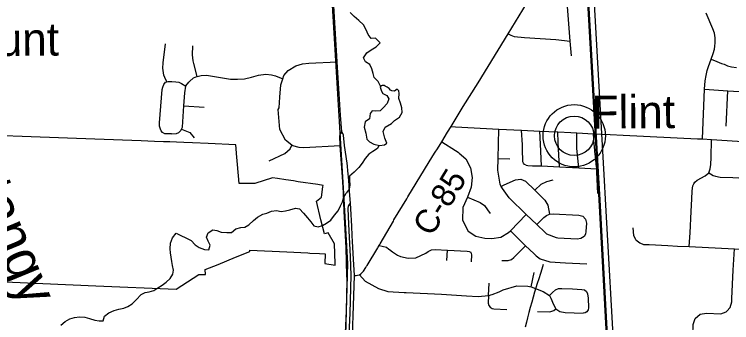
# Model space of a CAD drawing. Extents: x 114843 to 284848, y 317643 to 566895.
# Drawn here: x 197297 to 206343, y 444713 to 448608 of the extents above; entities that cross this region are included whole.
import ezdxf

# ---------------------------------------------------------------- set-up
doc = ezdxf.new("R2010")
doc.units = 0
for name, color, linetype in [('GM_X_City_Street', 7, 'Continuous'), ('GM_X_Corporation', 7, 'Continuous'), ('GM_X_County_Road', 7, 'Continuous'), ('GM_X_County_Road_Text', 7, 'Continuous'), ('GM_X_Major_River_Text', 7, 'Continuous'), ('GM_X_Minor_Lake', 7, 'Continuous'), ('GM_X_Minor_River', 7, 'Continuous'), ('GM_X_Rail_Line', 7, 'Continuous'), ('GM_X_Township_Road', 7, 'Continuous'), ('GM_X_Unincorporated', 7, 'Continuous'), ('GM_X_Unincorporated_Location', 7, 'Continuous'), ('GM_X_Unincorporated_Text', 7, 'Continuous'), ('GM_X_US_Route', 7, 'Continuous')]:
    doc.layers.add(name, color=color, linetype=linetype)

msp = doc.modelspace()

# ---------------------------------------------------------------- linework, layer by layer
at = {"layer": 'GM_X_City_Street'}
for p, q in [((206274.2, 447194.6), (206295.2, 447642.7)), ((199435.1, 447453.2), (199688.6, 447435.6)), ((203398.3, 446788.1), (203544.3, 446783.9)), ((203812.9, 445165.6), (203850.8, 445346.9)), ((203277.6, 445054.7), (203285.9, 445212.1))]:
    msp.add_line(p, q, dxfattribs=at)
for points in [[(205975.8, 447034.5), (205999.9, 447661.4), (206009.6, 447769.1), (206020.4, 447835.2), (206035.6, 447898.6), (206051.7, 447948.7), (206084.9, 448043.1), (206111.3, 448115.3), (206127.4, 448168.4), (206133.2, 448204.9), (206135.5, 448247.5), (206134.2, 448310.8), (206125, 448371.5), (206107.3, 448427), (206022.5, 448622.1)], [(199220.8, 447754.7), (199195.1, 447810.2), (199182.8, 447840.8), (199175.7, 447870.3), (199171.4, 447926.7), (199174.1, 447995), (199204.1, 448235.5)], [(199602.5, 447823.7), (199558.3, 447986.7), (199550.9, 448022.4), (199545.3, 448095.4), (199547.8, 448209.6)], [(201406.7, 446947.1), (200948.9, 446920.6), (200887.4, 446924.6), (200810, 446948), (200797.4, 446955.1), (200716.7, 447016.4), (200646.6, 447154.4), (200624.7, 447405.5), (200636.3, 447424.9), (200643.5, 447562.1), (200657.2, 447718.3), (200681.9, 447792.3), (200695.8, 447833.8), (200751.5, 447899.6), (200847.2, 447956.2), (200931.8, 447984.7), (201010.4, 447989.7), (201366.2, 448010.1)], [(206084.9, 448043.1), (206158, 448011.5), (206213.7, 447988.5), (206247.7, 447976.6), (206291.2, 447959.5), (206339.9, 447946), (206404.3, 447935.2)], [(199460, 447698.9), (199460.9, 447704.6), (199495.2, 447749.3), (199507.4, 447760.4), (199556.3, 447805.1), (199597.8, 447822.5), (199602.5, 447823.7), (199654.5, 447837), (199721.8, 447837.9), (200022.6, 447788.4), (200109.6, 447790.2), (200198.3, 447794.3), (200289.3, 447814.2), (200374.8, 447839.7), (200468, 447851.1), (200540.9, 447845.4), (200589.5, 447832.1), (200681.9, 447792.3)], [(199278.8, 447099.5), (199196, 447098.6), (199165, 447113.5), (199150.2, 447134.9), (199137.9, 447156.7), (199126.8, 447193.7), (199126.2, 447235.7), (199161.1, 447658.2), (199170.4, 447689.7), (199183.7, 447722.1), (199203.5, 447749.2), (199220.8, 447754.7), (199235.8, 447759.4), (199284, 447759), (199334.8, 447754.5), (199372.1, 447749.7), (199405.5, 447734.7), (199460, 447698.9)], [(199278.8, 447099.5), (199341.5, 447104.5), (199369.3, 447116.4), (199397.1, 447142.2), (199404.8, 447158.5), (199415.8, 447182), (199435.1, 447453.2), (199446.9, 447617.8), (199460, 447698.9)], [(205999.9, 447661.4), (206295.2, 447642.7), (206587, 447626.6), (206654.8, 447624), (206718.1, 447621.4), (206763.8, 447614.8), (206812.1, 447594.4)], [(199404.8, 447158.5), (199510, 447113.6), (199565.7, 447046.3)], [(204135.5, 445784.9), (204014.3, 445829.4), (203989.3, 445850.8), (203886.9, 445951.7), (203817.1, 446018.1), (203753.6, 446080.2), (203538.5, 446290.2), (203451.9, 446408), (203438.1, 446434.7), (203425.9, 446462.9), (203392.5, 446640.2), (203398.3, 446788.1), (203407.1, 447159)], [(204173.7, 446680.5), (204163.1, 446827.4), (204153.6, 446987.4), (204149.3, 447123.2)], [(204414.6, 446668.1), (204389.1, 446914.6), (204388.8, 447110.8)], [(205808.5, 445674.9), (205818.2, 445847.7), (205832.3, 446117.6), (205841.5, 446278.2), (205845.2, 446375.5), (205848.4, 446412), (205855.1, 446439.8), (205867.1, 446465.9), (205880.8, 446488.6), (205906.7, 446514.8), (206009.6, 446567.7), (206053.6, 446606.2), (206073.2, 446657.5), (206080.6, 446710.6), (206083.5, 446797.4), (206091.3, 447026.6)], [(200511.6, 446758.1), (200708.7, 446850.3), (200774.3, 446907.1), (200797.4, 446955.1)], [(202686.5, 446997.4), (202862.4, 446888.9), (202895.6, 446866.1), (202906.9, 446855.9)], [(202906.9, 446855.9), (202989.2, 446781.3), (203049.6, 446670.4), (203072.4, 446548.2), (203057.6, 446424.8), (203009.9, 446296.9), (202954.4, 446168.3), (202947.2, 446008.3), (203022.3, 445866.9), (203118.6, 445804.8), (203230.2, 445779.3), (203317.6, 445775.3), (203430.9, 445793.9), (203529.1, 445851.2), (203553.5, 445874), (203753.6, 446080.2)], [(203750.5, 446703), (203773.3, 446698.5), (203832.1, 446692.6), (203943.6, 446693.5), (204173.7, 446680.5), (204414.6, 446668.1), (204641.7, 446655.3)], [(206053.6, 446606.2), (206077.1, 446591.6), (206109.8, 446573.1), (206139.1, 446563.6), (206197.2, 446552.5), (206357.3, 446544.9), (206657.5, 446531.5), (206933, 446516.6), (207678.1, 446478.6)], [(203438.1, 446434.7), (203475.3, 446453.9), (203617.4, 446518.2), (203682.6, 446525.8), (203742.3, 446498.5), (203862.6, 446384.8), (203987.6, 446261.5), (204023, 446198.2), (204047, 446085)], [(203862.6, 446384.8), (203939.1, 446462.1), (204010.6, 446496.2), (204091.5, 446516.1)], [(203009.9, 446296.9), (203170.4, 446230.1), (203227.3, 446194.2), (203265.7, 446138.8), (203296.2, 446090.7)], [(203886.9, 445951.7), (203973.5, 446041.2), (204007, 446068.6), (204047, 446085), (204092.4, 446089.4), (204416, 446072.9), (204465.2, 446058.9), (204500.1, 446021.6), (204510.9, 445971.6), (204506.4, 445865.1), (204499.5, 445831.6), (204482.6, 445801.9)], [(203553.5, 445874), (203741.7, 445684.3), (203846.4, 445585.7), (203876.2, 445556.9), (203928.7, 445517.5), (204049.5, 445479.7), (204249.9, 445469.1), (204518.4, 445456.2)], [(205134.8, 445758.4), (205111.4, 445816), (205102.8, 445909.5)], [(204482.6, 445801.9), (204441.8, 445774.7), (204393.3, 445767.5), (204150, 445779.6), (204135.5, 445784.9)], [(205134.8, 445758.4), (205183.4, 445719.7), (205230.4, 445701.6), (205302.6, 445698.9), (205537.7, 445687.3), (205660.1, 445679.7), (205808.5, 445674.9), (206378, 445643.9), (206887.3, 445619.7)], [(203443.4, 445499.8), (203526.1, 445500), (203566.6, 445510.4), (203598.3, 445537.6), (203741.7, 445684.3)], [(206283.1, 444857.4), (206325.7, 444903.9), (206344.5, 444975.1), (206346.3, 445019.1), (206364.4, 445378), (206378, 445643.9)], [(202997.5, 445053.6), (203147.5, 445045.2), (203277.6, 445054.7), (203323.7, 445066.7), (203410.7, 445100.3), (203460.6, 445126.9), (203633.9, 445179.8), (203771.9, 445171.9), (203812.9, 445165.6), (203967.7, 445107.5), (204044.8, 445056.9), (204064.8, 445020.2), (204095.7, 444943.3), (204125.3, 444886.8), (204174.9, 444854.4), (204244.2, 444840.5), (204470.7, 444830.9)], [(204044.8, 445056.9), (204084.1, 445093.9), (204120.9, 445125.7), (204159.2, 445142.8), (204201, 445145.9), (204334.7, 445138.4), (204455.4, 445132.8), (204486.6, 445125.5), (204512, 445105.8), (204526.9, 445077.5), (204533, 445022.6), (204539.4, 444902.1), (204533.2, 444872.8), (204515.7, 444848.5), (204495, 444835.3), (204470.7, 444830.9)], [(203277.6, 445054.7), (203273.1, 444960.6), (203279.9, 444931), (203298.1, 444906.6), (203325, 444891.8), (203343, 444889.1), (203510, 444878.7)], [(203895, 444855.8), (204050.1, 444850.6), (204102.8, 444868.1), (204125.3, 444886.8)], [(205884.3, 444765.2), (205945.6, 444818.6), (206025.6, 444832.7), (206206.7, 444824.8), (206276, 444849.6), (206283.1, 444857.4)], [(205819.9, 443941.8), (205828.6, 444100.4), (205842.2, 444377.9), (205852.8, 444553.6), (205859.3, 444687.9), (205884.3, 444765.2)]]:
    msp.add_lwpolyline(points, dxfattribs=at)
at = {"layer": 'GM_X_Corporation'}
msp.add_lwpolyline([(196887.1, 445241.8), (198325.2, 445179.1), (199337.3, 445134.8), (199622.2, 445319.9), (199706.3, 445320.8), (199704.1, 445383.1), (199865.7, 445448.7), (200086.5, 445539.6), (200266.7, 445612.6), (200267.1, 445627.1), (200732.8, 445605.8), (200822.2, 445601.7), (200996.4, 445593.7), (201024.7, 445592.3), (201145.2, 445586.8), (201215.3, 445583.5), (201212.9, 445460.7), (201341.3, 445439.9), (201341.2, 445461.4), (201332.9, 445708.1), (201253.6, 445847.5), (201206.4, 445834.7), (201163.2, 446010.8), (201107, 446248.7), (201170.9, 446297.2), (201187.5, 446427), (201190.1, 446447.2), (201124.7, 446456.9), (200877.9, 446493.6), (200815.7, 446502.8), (200720.7, 446516.9), (200615.6, 446532.6), (200551.7, 446542), (200329.8, 446471.1), (200133.7, 446472.7), (200112.8, 446710.4), (200100.5, 446850.3), (200095.1, 446912), (200091.7, 446960.3), (199741.5, 446976.5), (199543.8, 446984.2), (199433.1, 446988.5), (199339.8, 446992.2), (199256.6, 446995.4), (199176, 446998.6), (199063.5, 447003), (198896.3, 447009.5), (198311.8, 447031.4), (196245.1, 447108.9)], dxfattribs=at)
at = {"layer": 'GM_X_County_Road'}
for p, q in [((202084.6, 446009.8), (202247.4, 446278.3)), ((201881.2, 445659.8), (201886.3, 445668.3)), ((201585.3, 445308.2), (201606.7, 445310))]:
    msp.add_line(p, q, dxfattribs=at)
for points in [[(202631.6, 446909), (202686.5, 446997.4), (202761.1, 447117.7), (202806.6, 447192.7), (202955.8, 447442.9), (203144.7, 447744.6), (203524.8, 448362.8), (203708.3, 448663.7), (203971.1, 449114.3), (204277.6, 449640.1)], [(202806.6, 447192.7), (202861, 447188.7), (203407.1, 447159), (203691.7, 447146.1), (203923.6, 447133.7), (204149.3, 447123.2), (204315.3, 447114.6), (204388.8, 447110.8)], [(204388.8, 447110.8), (204599.3, 447099.8), (204810.9, 447088.5)], [(204810.9, 447088.5), (204974.9, 447079.7), (205913.3, 447035.7), (205975.8, 447034.5), (206091.3, 447026.6), (206677.6, 446990.9), (206845.2, 446983.4), (207700.9, 446933.6), (208391.6, 446901.7), (208521.2, 446893.7), (209487.3, 446847.3), (209867.8, 446831.1), (210306.3, 446811.4), (210600.4, 446796), (210894.6, 446783.3), (211194.1, 446763.8), (211263, 446763), (211312.9, 446753.9), (211368.4, 446734.1), (211403.5, 446718.1), (211456.4, 446686.1), (211589.3, 446590), (211635.5, 446564.6)], [(202576.6, 446819.7), (202604.1, 446864.8), (202631.6, 446909)], [(202247.4, 446278.3), (202260.9, 446300.7), (202576.6, 446819.7)], [(201886.3, 445668.3), (201899, 445689.5), (201905, 445699.8), (201910.9, 445710.2), (202076.5, 445996.4), (202084.6, 446009.8)], [(201729.1, 445408.1), (201740.1, 445424.7), (201744.3, 445431.6), (201746, 445434.5), (201881.2, 445659.8)], [(201665.3, 445331.5), (201680.7, 445344.2), (201698.8, 445362.5), (201729.1, 445408.1)], [(201606.7, 445310), (201623.8, 445311.5), (201649.9, 445318.8), (201665.3, 445331.5)]]:
    msp.add_lwpolyline(points, dxfattribs=at)
at = {"layer": 'GM_X_Minor_Lake'}
for points in [[(201909.4, 447687.5), (201925.5, 447635.4), (201945.5, 447607.4), (201993.5, 447581.4), (202017.6, 447541.3), (201999.7, 447483.2), (201947.8, 447427), (201909.9, 447390.9), (201853.9, 447386.9), (201808, 447390.9), (201786.1, 447354.8), (201776.2, 447286.6), (201720.3, 447250.5), (201710.4, 447182.4), (201728.5, 447106.2), (201742.6, 447032.1), (201776.7, 446998), (201830.7, 446968), (201902.6, 446950), (201964.5, 446958.1), (201992.5, 446982.1), (201968.4, 447042.2), (201946.3, 447126.4), (201972.2, 447184.5), (202054, 447230.7), (202091.9, 447266.8), (202155.8, 447310.9), (202187.7, 447369), (202185.6, 447425.2), (202165.5, 447485.3), (202147.4, 447545.4), (202151.3, 447607.5), (202147.3, 447639.6), (202125.3, 447663.6), (202089.3, 447637.5), (202056.5, 447640.6), (202040.4, 447649.9), (202025.3, 447669.6), (201999.3, 447687.6), (201973.3, 447701.6)], [(201973.3, 447701.6), (201960.1, 447707.6), (201948.8, 447710.3), (201935.6, 447709.3), (201923.4, 447706.4), (201916.9, 447702.6), (201909.4, 447687.5)]]:
    msp.add_lwpolyline(points, dxfattribs=at)
at = {"layer": 'GM_X_Minor_River'}
for points in [[(201915.8, 447700.3), (201885.3, 447761.7), (201835.3, 447811.7), (201823.2, 447861.8), (201805.1, 447917.9), (201779.1, 447974), (201727.1, 448010.1), (201699, 448060.2), (201740.9, 448120.3), (201794.8, 448158.4), (201858.6, 448198.5), (201910.5, 448248.7), (201850.5, 448308.8), (201798.5, 448304.7), (201760.5, 448354.8), (201734.4, 448410.9), (201700.3, 448475), (201640.3, 448529.1), (201584.3, 448581.2), (201532.2, 448631.2)], [(201892.2, 446952.6), (201876.7, 446911.9), (201816.8, 446873.8), (201766.9, 446839.7), (201721.1, 446785.6), (201685.2, 446729.4), (201639.3, 446673.3), (201583.5, 446613.1), (201521.6, 446563), (201521.7, 446508.9), (201527.8, 446454.8), (201517.9, 446398.6), (201480.4, 446347.3)], [(197882.4, 444681.1), (197936.8, 444728.9), (197995, 444762.5), (198055.1, 444778.1), (198119.3, 444787.7), (198185.3, 444783.2), (198245.2, 444766.6), (198313.1, 444744.1), (198365.1, 444735.7), (198417.1, 444735.3), (198435.5, 444793.3), (198489.8, 444839), (198554, 444864.6), (198616.2, 444882.2), (198676.3, 444895.8), (198728.4, 444917.5), (198782.7, 444949.2), (198835, 445000.9), (198897.5, 445068.6), (198947.7, 445092.3), (198997.8, 445104), (199053.9, 445119.6), (199108.1, 445151.3), (199162.4, 445185), (199212.6, 445222.7), (199263, 445270.5), (199297.3, 445324.4), (199303.6, 445374.5), (199292, 445434.7), (199284.3, 445485), (199272.6, 445539.2), (199265, 445593.4), (199263.3, 445645.6), (199267.7, 445715.8), (199290.2, 445783.8), (199336.5, 445841.6), (199396.4, 445815.1), (199460.3, 445782.5), (199526.1, 445751.9), (199575.8, 445697.4), (199629.6, 445660.9), (199693.5, 445638.3), (199747.5, 445631.9), (199765.9, 445691.9), (199740.2, 445742.3), (199720.5, 445794.6), (199740.8, 445846.6), (199799.1, 445884.3), (199851.1, 445877.8), (199903, 445855.4), (199977, 445850.8), (200037, 445850.4), (200091.4, 445896.1), (200153.5, 445913.7), (200205.6, 445921.3), (200255.8, 445947), (200314.2, 446002.7), (200364.4, 446044.5), (200430.7, 446082.1), (200480.9, 446097.8), (200539, 446121.4), (200603.1, 446130.9), (200663.1, 446116.5), (200717.2, 446126.1), (200769.3, 446137.7), (200841.5, 446161.2), (200893.4, 446150.8), (200945.1, 446094.3), (200992.8, 446037.7), (201036.5, 445985.3), (201072.2, 445934.8), (201128.2, 445924.4), (201182.3, 445940), (201232.5, 445967.7), (201288.8, 446007.4), (201333.2, 446069.3), (201379.6, 446127.1), (201412, 446187), (201436.3, 446239), (201448.7, 446291.1), (201480.4, 446347.3)], [(203965.1, 445445.7), (203948.7, 445387.6), (203934.4, 445335.6), (203911.9, 445267.6), (203889.5, 445205.5), (203873.2, 445151.5), (203854.8, 445097.5), (203840.4, 445035.4), (203822, 444973.4), (203803.6, 444903.3), (203785.2, 444841.3), (203768.8, 444773.2), (203756.4, 444719.1), (203738, 444655.1)]]:
    msp.add_lwpolyline(points, dxfattribs=at)
at = {"layer": 'GM_X_Rail_Line'}
for points in [[(202617.5, 407244), (201635.4, 411995.4), (200547.8, 417287.5), (200373.1, 418053.6), (200322.3, 418360), (200539.5, 423217.6), (200698.7, 427409.5), (200971.1, 433246.5), (201218.2, 438803.9), (201459.3, 443947.7), (201503.1, 445460.4), (201457.1, 446273.6), (201299.4, 448868.6), (201217, 450546.7)], [(205168.2, 437521.7), (205103.2, 438652.5), (205060.8, 439401.6), (205022, 440105.7), (204993.3, 440609), (204966.9, 441057.5), (204955.5, 441262.3), (204867.6, 442815.9), (204790.7, 444086.1), (204674, 446264), (204655, 446543.2), (204503.6, 449207.8), (204459.9, 450137.5), (204449.4, 450394.8)], [(205180.8, 437522.4), (205115.8, 438653.2), (205073.3, 439402.3), (205034.6, 440106.4), (205005.8, 440609.8), (204979.4, 441058.2), (204968, 441263), (204880.2, 442816.6), (204803.2, 444086.8), (204686.5, 446264.8), (204667.6, 446543.9), (204516.2, 449208.5), (204473.2, 450132.5), (204462, 450395.5)], [(205229.4, 437886.3), (205206.5, 438311.1), (205143.4, 439406.9), (205105.5, 440080.1), (205090.1, 440389.2), (205052.4, 441035.1), (205038.8, 441269), (204996, 441976.4), (204970, 442463.9), (204945, 442903.8), (204905.1, 443591.4), (204880.7, 444037.2), (204874.9, 444109.8), (204752.1, 446272.7), (204739.9, 446507), (204687.9, 447398.7), (204519.6, 450390.9)]]:
    msp.add_lwpolyline(points, dxfattribs=at)
at = {"layer": 'GM_X_Township_Road'}
for p, q in [((203931.1, 446968.6), (203923.6, 447133.7)), ((203943.6, 446693.5), (203931.1, 446968.6)), ((204656.5, 446346.5), (204643.7, 446615)), ((202750.6, 445499.2), (202760.3, 445627.1))]:
    msp.add_line(p, q, dxfattribs=at)
for points in [[(204324, 448084.1), (204305.2, 448269.6), (204254.5, 448931.2)], [(203524.8, 448362.8), (203557, 448346.6), (203601.4, 448326.9), (203731.7, 448314), (204125.9, 448290.2), (204305.2, 448269.6)], [(203705, 446938.5), (203704.2, 446959), (203691.7, 447146.1)], [(204643.7, 446615), (204641.7, 446655.3), (204641, 446661.7), (204635.1, 446714.9), (204630.2, 446772.1), (204618.9, 446878.5), (204614, 446942.6), (204608.8, 446962.9), (204599.3, 447099.8)], [(203750.5, 446703), (203731.7, 446709.9), (203716.5, 446727), (203711.5, 446744.8), (203709.7, 446784.2), (203707.6, 446872), (203705, 446938.5)], [(201899, 445689.5), (201934.8, 445678.4), (201988.7, 445665.7), (202019.5, 445642.7), (202027.6, 445636.8), (202064.2, 445607.2), (202128.1, 445564.5), (202167, 445546.8), (202264.3, 445528.8), (202361, 445532.6), (202484.5, 445590.3), (202515.6, 445610.7), (202557.5, 445631), (202603.6, 445637.4), (202760.3, 445627.1), (203009.4, 445617), (203032.4, 445613.3), (203052.7, 445601.8)], [(203062.9, 445483.2), (203067, 445570.9), (203062.4, 445587.5), (203052.7, 445601.8)], [(201649.9, 445318.8), (201721.9, 445238.7), (201891, 445143.4), (202008.8, 445105.6), (202213.6, 445095.1)], [(202213.6, 445095.1), (202239.9, 445093.7), (202684.6, 445071), (202997.5, 445053.6)]]:
    msp.add_lwpolyline(points, dxfattribs=at)
at = {"layer": 'GM_X_Unincorporated'}
for radius in [392.9, 249]:
    msp.add_circle((204357.6, 447074.1), radius, dxfattribs=at)
at = {"layer": 'GM_X_Unincorporated_Location'}
msp.add_line((204357.6, 447074.1), (204357.6, 447074.1), dxfattribs=at)
at = {"layer": 'GM_X_US_Route'}
for points in [[(201427.8, 447122.9), (201411.1, 447333.5), (201366.2, 448010.1), (201318.1, 448860.2), (201280.3, 449494.2), (201244.2, 450121.3)], [(201419.2, 446779.4), (201406.7, 446947.1), (201403.1, 447078.3), (201413.3, 447102), (201427.8, 447122.9)], [(201462.5, 446951.1), (201449.6, 447080), (201439, 447102.9), (201427.8, 447122.9)], [(201499.2, 446691.5), (201496.1, 446727.9), (201462.5, 446951.1)], [(201494.4, 445256.2), (201491, 445309.9), (201481.5, 445659.1), (201455.8, 446120.9), (201447.3, 446354.2), (201436, 446554.1), (201419.2, 446779.4)], [(201557, 445813.7), (201551.3, 445931.4), (201539.3, 446150.1), (201534.7, 446220.5), (201524.7, 446371.3), (201513.3, 446514.5), (201504.6, 446629), (201499.2, 446691.5)], [(201485.4, 442980.1), (201463.1, 443000.9), (201450.8, 443021.7), (201448.6, 443056.6), (201486.8, 443856.9), (201532.6, 444831.9), (201543.9, 445309.4), (201536.1, 445548.1), (201514.1, 445955.1), (201504.7, 446153.8), (201510.3, 446185.1), (201523.4, 446206.4), (201534.7, 446220.5)], [(201532.6, 443854.6), (201534.3, 443978.1), (201556.8, 444428.6), (201577.8, 445051.8), (201585.3, 445308.2), (201575.2, 445514.9), (201560.5, 445738.7), (201557, 445813.7)], [(201423.6, 443330.5), (201427.2, 443463.6), (201432.1, 443859.7), (201458.6, 444301.8), (201484.7, 444861.1), (201495.1, 445245.4), (201494.4, 445256.2)]]:
    msp.add_lwpolyline(points, dxfattribs=at)

# ---------------------------------------------------------------- texts
at = {"layer": 'GM_X_County_Road_Text'}
msp.add_text('C-85', height=300.01, rotation=58.68936, dxfattribs=at).set_placement((202560, 445788.7))
at = {"layer": 'GM_X_Major_River_Text'}
msp.add_text('Olentangy', height=499.98, rotation=292.41939, dxfattribs=at).set_placement((196239.3, 447711.6))
at = {"layer": 'GM_X_Unincorporated_Text'}
for s, rotation, p in [('Mount', 0.4136, (196311.8, 448075.9)), ('Flint', 0.41389, (204577.6, 447163.2))]:
    msp.add_text(s, height=417.01, rotation=rotation, dxfattribs=at).set_placement(p)

doc.saveas('drawing.dxf')
